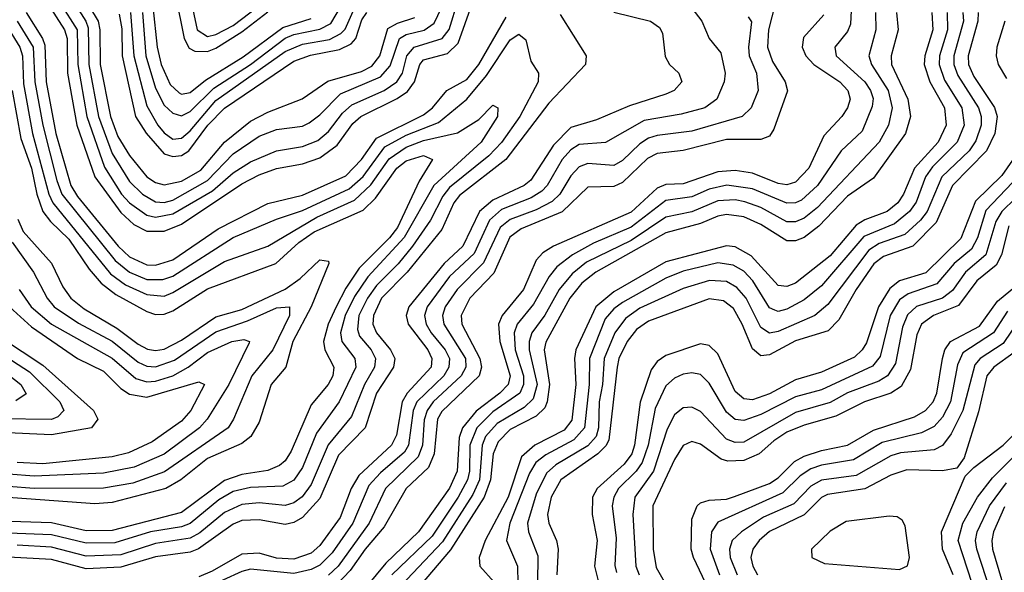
# Model space of a CAD drawing. Header units: inches. Extents: x 501365 to 657855, y 482276 to 547543.
# Tile 723 of 957: x 597236 to 599513, y 528076 to 529353. Entities that reach past the tile are written whole.
import ezdxf

# ---------------------------------------------------------------- set-up
doc = ezdxf.new("R2010")
doc.units = ezdxf.units.IN
doc.header["$MEASUREMENT"] = 0
doc.layers.add('A5592', color=7, linetype='Continuous')

msp = doc.modelspace()

# ---------------------------------------------------------------- linework, layer by layer
at = {"layer": 'A5592', "color": 5}
for points, elevation in [([(597351, 529410), (597389.4, 529350), (597394.6, 529334.6), (597396.2, 529250), (597418.4, 529130), (597450, 529044.1), (597490, 528979.3), (597519.9, 528950), (597550, 528932.8), (597570, 528930.8), (597590, 528936.5), (597670, 528981.8), (597730, 529043.2), (597790, 529083.9), (597830, 529099.6), (597890, 529107.7), (597905.2, 529114.8), (597930, 529133.4), (597978, 529182), (598070, 529221), (598092.9, 529247.1), (598114.1, 529310), (598130, 529319.3), (598171, 529329), (598194.7, 529345.3), (598253.7, 529470)], 2760), ([(597377.4, 529417.4), (597417.4, 529350), (597421.7, 529330), (597422.5, 529250), (597446.1, 529130), (597463.1, 529083.1), (597490, 529039.2), (597530.3, 528990.3), (597550, 528977.5), (597570, 528971.7), (597610, 528980.3), (597654.7, 529005.3), (597710, 529070.3), (597770, 529119.1), (597810, 529139.8), (597889.3, 529170.7), (597948.9, 529211.1), (598026.3, 529233.7), (598050, 529245.9), (598068.9, 529270), (598087.3, 529332.7), (598110, 529345.4), (598150, 529358.4)], 2780), ([(597330, 529391.3), (597369, 529330), (597370.3, 529250), (597391.2, 529130), (597432.4, 529012.4), (597471.9, 528950), (597490, 528929.8), (597530, 528902), (597550, 528897.3), (597590, 528904.6), (597682.2, 528957.8), (597730, 528999.1), (597770, 529024.5), (597830, 529050.3), (597890, 529060.3), (597925.7, 529074.3), (597950, 529095.1), (597982.7, 529137.3), (598003.7, 529156.3), (598079.1, 529190), (598108, 529210), (598121.1, 529230), (598131.3, 529270), (598147.8, 529290), (598212.8, 529310), (598229, 529331), (598250, 529398.3)], 2740), ([(597520.2, 529370), (597527.8, 529270), (597550, 529195.5), (597570, 529155.9), (597590, 529137), (597610, 529131), (597630, 529141.2), (597685, 529195), (597770.1, 529249.9), (597850, 529310.5), (597870, 529318.9), (597930, 529331.2), (597955.6, 529344.4), (597992.2, 529407.8)], 2860), ([(597596.7, 529410), (597616.5, 529310), (597627.7, 529287.7), (597640.7, 529280.7), (597670, 529279.8), (597690, 529287.7), (597750, 529325.2), (597810, 529371.3)], 2920), ([(597629.4, 529410), (597646.6, 529330), (597670, 529314.3), (597690, 529319.5), (597730, 529340.1), (597803.6, 529396.4)], 2940), ([(597251.4, 529370), (597289.1, 529310), (597294.3, 529294.3), (597297.1, 529210), (597320, 529090), (597354.6, 528970), (597370, 528944.9), (597463.6, 528830), (597490, 528805.4), (597530, 528786.6), (597550, 528785.8), (597590, 528798.1), (597694.8, 528870), (597810, 528928.8), (597890, 528947.6), (597990, 528992.8), (598026.3, 529030), (598060.7, 529079.3), (598170, 529133.2), (598190.6, 529149.4), (598223.5, 529190), (598270, 529215.5), (598297.3, 529250), (598361, 529359)], 2680), ([(597301.6, 529390), (597339.8, 529330), (597346.1, 529310), (597346.4, 529230), (597368.6, 529110), (597410.1, 528990.1), (597470, 528908.1), (597500.1, 528880.1), (597530, 528864.9), (597570, 528864.5), (597610, 528880.9), (597750, 528973.7), (597790, 528995), (597830, 529009.3), (597890, 529020.2), (597930, 529033.8), (597970, 529063.1), (598006.6, 529113.4), (598024.5, 529130), (598108.7, 529171.3), (598132.6, 529187.4), (598149, 529210), (598161.1, 529250), (598170, 529260.5), (598225, 529275), (598250, 529299.2), (598282.6, 529390)], 2720), ([(597466.2, 529366.2), (597472.1, 529332), (597473.1, 529270), (597504.1, 529130), (597528.6, 529091.4), (597570, 529043.2), (597590, 529036.9), (597610, 529039.9), (597627.2, 529050), (597671.1, 529110), (597710, 529149.3), (597870, 529257.8), (597908.2, 529271.8), (597975.8, 529284.2), (598002.5, 529297.5), (598013.5, 529310), (598027.2, 529352.8), (598038.9, 529370)], 2820), ([(597492.6, 529370), (597500.2, 529270), (597530, 529154.2), (597555.2, 529110), (597570, 529091.6), (597590, 529077.6), (597610, 529079.3), (597630, 529096.4), (597690, 529166.6), (597850, 529280), (597890, 529296.8), (597952.7, 529307.3), (597978.8, 529321.2), (597988.3, 529331.7), (598013.2, 529386.8)], 2840), ([(597544.1, 529384.1), (597553.7, 529290), (597563.4, 529250), (597584, 529204), (597604.6, 529184.6), (597610, 529181.5), (597630, 529185.2), (597666.1, 529213.9), (597752.8, 529267.2), (597844.6, 529335.4), (597910, 529356)], 2880), ([(598610, 529371.1), (598694.5, 529350), (598715.6, 529335.6), (598722, 529322), (598728.6, 529268.6), (598738.6, 529250), (598760.2, 529230), (598767.2, 529210), (598749.4, 529190), (598730, 529181.5), (598645.7, 529154.3), (598570, 529121.7), (598510, 529104), (598470, 529063.3), (598417.8, 528982.2), (598402.2, 528970), (598330, 528936.3), (598299.3, 528910), (598260.9, 528830), (598217.4, 528790), (598135.6, 528690), (598129.8, 528670), (598134.2, 528650), (598179.6, 528590), (598189.2, 528570), (598187.1, 528550), (598132.3, 528490), (598120.4, 528470), (598107.1, 528392.9), (598095.7, 528370), (598020, 528300), (598002.6, 528270), (597977.2, 528202.8), (597930, 528138.2), (597910, 528120.6), (597870, 528106.2), (597830, 528109), (597790, 528120.2), (597750, 528118), (597681.4, 528078.6), (597650, 528065.6)], 2720), ([(598790, 529380.3), (598812.9, 529350), (598830.1, 529310.1), (598857.1, 529277), (598866.9, 529230), (598864.9, 529210), (598848, 529170), (598820.1, 529150), (598765.1, 529134.9), (598680, 529120.1), (598590.7, 529069.3), (598530, 529065), (598510, 529052.4), (598490, 529030), (598455.3, 528970), (598443, 528957), (598418.3, 528941.7), (598350, 528914.7), (598322, 528890), (598286.7, 528813.3), (598230, 528759.5), (598178.5, 528690), (598171.9, 528670), (598175.8, 528650), (598187.4, 528630), (598220.2, 528590), (598229.6, 528570), (598228.6, 528550), (598216.5, 528530), (598154.7, 528470), (598146.1, 528450), (598134.8, 528370), (598125.8, 528354.2), (598070, 528305.8), (598043.4, 528276.6), (598006, 528190), (597958.5, 528121.5), (597930, 528093), (597910, 528082.6), (597870, 528073.3), (597770, 528083.4), (597750, 528078.4), (597662.1, 528038)], 2740), ([(598982.9, 529390), (598967.2, 529330), (598965.2, 529290), (598976.8, 529256.8), (599006.2, 529210), (599011.2, 529188.8), (598979.6, 529100.4), (598970, 529084.2), (598950, 529076.8), (598870, 529076.6), (598770, 529051), (598710, 529044), (598687.5, 529032.5), (598630, 528977), (598610, 528968.2), (598550, 528966.3), (598490.4, 528909.6), (598395.4, 528870), (598369.6, 528850.4), (598332.5, 528767.5), (598277.2, 528710), (598256.8, 528670), (598258.6, 528650), (598300.3, 528570), (598304.2, 528550), (598298.2, 528530), (598212, 528448), (598202.2, 528430), (598194.1, 528350), (598181.3, 528318.7), (598130, 528269.9), (598079.1, 528180.9), (598034.9, 528130), (597999.9, 528080.1), (597970, 528048.9)], 2780), ([(599159, 529390), (599156.8, 529343.2), (599150, 529326.2), (599120.4, 529290), (599123.7, 529270), (599190, 529210), (599203.2, 529190), (599209.1, 529170.9), (599207.4, 529152.6), (599184.2, 529095.9), (599135, 529050), (599080.3, 528970), (599043.4, 528936.6), (599030, 528930), (599010, 528929.5), (598930, 528962.5), (598871, 528971), (598830, 528961.9), (598790, 528943.7), (598730, 528935.2), (598650, 528874.1), (598562.8, 528837.2), (598514.1, 528810), (598478.1, 528781.9), (598460.4, 528759.5), (598423.8, 528696.2), (598386.4, 528650), (598379.2, 528630), (598381.8, 528590), (598400.7, 528530), (598401, 528510), (598392.2, 528490), (598330, 528446.8), (598292.8, 528410), (598277.1, 528370), (598276.2, 528310), (598271.6, 528290), (598250, 528250.2), (598190, 528159.4), (598096.6, 528070)], 2840), ([(599214.9, 529370), (599215.7, 529330), (599199.2, 529270), (599205.5, 529250), (599243.8, 529190), (599253, 529150), (599244.7, 529110), (599223.5, 529070), (599080.3, 528919.7), (599050, 528895), (599030, 528886.3), (599010, 528886.5), (598950, 528919.4), (598912.8, 528932.8), (598890, 528937.4), (598850, 528934.4), (598790, 528909.5), (598730, 528896.9), (598650, 528843), (598546.9, 528793.1), (598513.6, 528766.4), (598483.7, 528730), (598450, 528670.3), (598420.2, 528630), (598413.7, 528610), (598414.2, 528590), (598432.2, 528510), (598423, 528477), (598402.8, 528457.2), (598340.2, 528419.8), (598313.3, 528390), (598305.3, 528370), (598299.1, 528290), (598284.1, 528255.9), (598213.7, 528146.3), (598103.6, 528030)], 2860), ([(599262.9, 529370), (599266.9, 529330), (599250.9, 529270), (599251.9, 529250), (599289.1, 529170), (599295.4, 529130), (599283.8, 529090), (599210, 528987), (599150, 528945.5), (599084.1, 528875.9), (599050, 528850), (599030, 528842.5), (599010, 528842.2), (598950, 528880.2), (598910, 528898.1), (598870, 528903.5), (598850, 528899.5), (598810, 528882.4), (598730, 528860.9), (598567.9, 528770), (598535.6, 528744.4), (598508.1, 528710), (598452.2, 528607.8), (598448.8, 528590), (598461.4, 528510), (598455.9, 528470), (598450, 528456.5), (598430, 528437.3), (598370, 528406.1), (598342, 528378), (598331.1, 528350), (598324.9, 528290), (598309.9, 528250), (598231.9, 528128.1), (598148.6, 528030)], 2880), ([(599345.1, 529370), (599347.5, 529330), (599328.8, 529270), (599327.5, 529250), (599340.2, 529210), (599373.9, 529150), (599378.4, 529110), (599359.5, 529070), (599305.1, 529010), (599279.8, 528950), (599266.2, 528930), (599241.7, 528910), (599190, 528891), (599170, 528878.8), (599110, 528807.5), (599030, 528744.1), (599010, 528736.6), (598990, 528739.1), (598927.6, 528807.6), (598890, 528828.1), (598870, 528830.9), (598730, 528793.9), (598610, 528724.8), (598568.3, 528690), (598522.2, 528590), (598518.8, 528570), (598521.8, 528510), (598512.3, 528427.7), (598495.1, 528404.9), (598427, 528370), (598396.6, 528343.4), (598365.1, 528250), (598312.2, 528150), (598298.5, 528110), (598300.3, 528090), (598333.4, 528053.4)], 2920), ([(599380.7, 529370), (599381.5, 529330), (599362.5, 529270), (599361.7, 529250), (599373.9, 529213.9), (599414.1, 529150), (599419.8, 529110), (599403.7, 529070), (599346.8, 529013.2), (599330.6, 528990), (599308.6, 528931.4), (599293.3, 528910), (599258.6, 528881.4), (599187.6, 528852.4), (599090, 528738.4), (599050, 528705.6), (599010, 528684.7), (598990, 528679.2), (598981.9, 528681.9), (598970, 528687.3), (598931, 528750), (598910, 528772), (598886, 528786), (598850, 528791.1), (598770, 528772.1), (598730, 528756.1), (598630, 528699.9), (598610, 528685.3), (598590, 528662.3), (598553.3, 528570), (598552.8, 528510), (598541.6, 528410), (598517.5, 528382.5), (598452.2, 528347.8), (598429.2, 528330), (598414.7, 528305.3), (598369.5, 528190), (598361.8, 528150), (598386.8, 528090), (598388.4, 528010)], 2940), ([(599416.6, 529370), (599417.8, 529350), (599396, 529270), (599396.2, 529250), (599404.8, 529224.8), (599452.5, 529150), (599458.8, 529130), (599458.7, 529110), (599446.4, 529073.6), (599431.1, 529050), (599367.9, 528990), (599334, 528910), (599318.4, 528890), (599282.8, 528857.2), (599223.5, 528836.5), (599199.2, 528820.8), (599104.9, 528695.1), (599074.6, 528670), (598990, 528632.8), (598970, 528628.9), (598950, 528642.3), (598915.7, 528710), (598894.4, 528734.4), (598870, 528748.6), (598830.6, 528750.6), (598770, 528732.2), (598670, 528686.6), (598637, 528663), (598612.2, 528630), (598587.2, 528570), (598583.5, 528510), (598575.5, 528470), (598574.2, 528410), (598568.7, 528390), (598550, 528368.6), (598475.8, 528324.2), (598454.4, 528305.6), (598430, 528257), (598409.8, 528190), (598412.5, 528170), (598434.3, 528114.3), (598433.4, 528050)], 2960), ([(599452, 529370), (599451.5, 529350), (599428.7, 529270), (599430, 529250), (599442.1, 529222.1), (599490.1, 529150.1), (599495.9, 529130), (599490.4, 529090), (599471.5, 529050), (599392.8, 528970), (599355.1, 528884.9), (599301.4, 528830), (599233.6, 528806.4), (599211.2, 528788.8), (599169.8, 528730), (599130, 528659.5), (599105.6, 528634.4), (599030, 528611), (598970, 528578.8), (598950, 528576.7), (598930, 528592.9), (598906.8, 528650), (598886.2, 528686.2), (598863.4, 528703.5), (598830, 528708.6), (598690, 528656.8), (598662.4, 528637.6), (598640.8, 528610), (598621.4, 528570), (598617.1, 528550), (598598.1, 528381.9), (598591.5, 528368.5), (598572.7, 528350), (598487.5, 528290), (598464.7, 528250), (598456.5, 528210), (598459.4, 528190), (598477.4, 528150), (598481.2, 528130), (598478, 528070)], 2980), ([(598485.6, 529365.6), (598545.5, 529270), (598544.1, 529250), (598459.2, 529160.8), (598360.4, 529030), (598252.8, 528947.2), (598240.1, 528930), (598211.8, 528868.2), (598132, 528770), (598072.8, 528710), (598053.9, 528670), (598052.6, 528650), (598060.8, 528630), (598093.7, 528590), (598103.1, 528570), (598100.3, 528550), (598060.9, 528490), (598035.2, 528410), (597973.2, 528346.8), (597930, 528246.8), (597890, 528202.8), (597870, 528190.9), (597850, 528186.3), (597790, 528197.7), (597750, 528195.9), (597730, 528187.8), (597649.9, 528130.1), (597630, 528123), (597550, 528112.3), (597470, 528088), (597390, 528084.3), (597310, 528105.7), (597210, 528111.3)], 2680), ([(597230.6, 529350), (597267.5, 529290), (597270.9, 529210), (597289.5, 529109.5), (597321.7, 528981.7), (597333.7, 528950), (597457.1, 528797.1), (597489.9, 528769.9), (597530, 528752.7), (597567.4, 528752.6), (597590, 528761), (597729.5, 528850), (597830, 528892.5), (597890, 528912.6), (597997.5, 528962.5), (598030, 528990.9), (598080.6, 529059.4), (598130, 529086.2), (598204.3, 529115.7), (598270, 529170), (598315.4, 529224.6), (598370, 529306.8), (598390, 529319.8), (598406.7, 529306.7), (598417.5, 529257.5), (598435.5, 529230), (598435.1, 529210), (598392.1, 529130), (598350, 529069.9), (598320.9, 529039.1), (598230, 528965.9), (598214.3, 528945.7), (598185.9, 528890), (598144.3, 528830), (598111.1, 528788.9), (598060.9, 528739.1), (598040, 528710), (598020.6, 528670), (598017, 528637), (598022.1, 528622.1), (598048.6, 528590), (598059, 528570), (598056.5, 528550), (598033.3, 528510), (598003.6, 528436.4), (597949, 528371), (597910, 528279.4), (597889.1, 528250.9), (597870, 528237), (597850, 528230.6), (597790, 528236.6), (597750, 528233.2), (597710, 528214.5), (597652.7, 528167.3), (597630, 528155.4), (597550, 528142.9), (597470, 528116.7), (597390, 528113.5), (597310, 528134.1), (597230, 528138.6)], 2660), ([(598920.4, 529360.4), (598928.2, 529348.2), (598921, 529290), (598922.9, 529270), (598939.7, 529230), (598943.5, 529190), (598927.5, 529150), (598906.2, 529130), (598790, 529095.4), (598710, 529085.8), (598690, 529079.4), (598670, 529066.4), (598630, 529027.8), (598610, 529016.6), (598550, 529021.1), (598530, 529013.7), (598510, 528992.3), (598484.6, 528950), (598467, 528933), (598430, 528913.8), (598370, 528891.6), (598347, 528873), (598308.8, 528791.2), (598247.3, 528730), (598219.8, 528690), (598213.6, 528670), (598216.7, 528650), (598266.8, 528570), (598267.5, 528550), (598257.1, 528530), (598192.3, 528470), (598178.4, 528450), (598171.6, 528428.4), (598167.2, 528370), (598157.3, 528342.7), (598082, 528270), (598044.5, 528190), (597972.2, 528090), (597950, 528069.6)], 2760), ([(599095.4, 529364.6), (599048.1, 529311.9), (599045.5, 529290), (599054, 529270), (599072, 529250), (599132.6, 529210), (599150.7, 529190), (599156, 529170), (599150.1, 529150), (599136.9, 529130), (599095, 529085), (599060.7, 529010), (599030, 528977.7), (599010, 528971.8), (598990, 528974.7), (598930, 528998.7), (598890, 529005), (598850, 529001.8), (598770, 528974.3), (598730, 528972.2), (598710, 528964.2), (598650, 528908.4), (598470.3, 528829.7), (598445.8, 528814.2), (598430, 528797.4), (598400.8, 528730), (598351.5, 528670), (598343.2, 528650), (598346, 528610), (598369.9, 528530), (598365.2, 528510), (598346, 528490), (598291.4, 528448.6), (598259.8, 528410), (598252.2, 528387.8), (598247.9, 528310), (598230, 528270.8), (598158.2, 528170), (598082.6, 528097.4), (598019.3, 528020.7)], 2820), ([(599514, 529350), (599495.4, 529290), (599493.7, 529270), (599498.2, 529250), (599517.7, 529217.7)], 3020), ([(597203.6, 529343.6), (597236.7, 529290), (597243, 529270), (597245, 529205), (597265.6, 529090), (597303.5, 528950), (597312.7, 528930), (597446.4, 528766.4), (597480.9, 528740.9), (597530, 528718.2), (597570, 528714.7), (597590, 528722.5), (597710, 528794.9), (597810, 528830.3), (597922.9, 528897.1), (598010, 528936.1), (598048.2, 528971.8), (598090, 529032.1), (598130, 529059.1), (598170, 529074.4), (598248.4, 529091.6), (598297.3, 529122.7), (598330, 529156.1), (598341.7, 529150), (598340.6, 529130), (598303.4, 529070), (598193.6, 528970), (598125.4, 528850), (598040.9, 528759.1), (598010, 528713.6), (597989, 528670), (597978.2, 528630), (597981.2, 528610), (598011.1, 528570), (598013.1, 528550), (597974.7, 528470), (597922.2, 528397.8), (597890, 528318.6), (597870, 528288.8), (597844.7, 528275.3), (597770, 528272), (597730, 528262.6), (597696.5, 528243.5), (597630, 528189.3), (597610, 528181.6), (597538.7, 528170), (597456, 528144), (597390, 528143.2), (597310, 528162.5), (597210, 528166.6)], 2640), ([(597218.7, 529190), (597239, 529079), (597263.7, 529010), (597275.7, 528950), (597290, 528910), (597307.1, 528887.1), (597350, 528845.9), (597396.8, 528776.8), (597424.4, 528744.4), (597458.4, 528718.4), (597530, 528678.6), (597550, 528672), (597570, 528672.5), (597590, 528680.5), (597670, 528731.4), (597828.2, 528790), (597881.3, 528838.7), (597916.6, 528863.4), (598030, 528913.4), (598059, 528941), (598108.4, 529010), (598130, 529026.9), (598170, 529039.5), (598190.5, 529030), (598159.7, 528980.3), (598110, 528873.2), (598091.1, 528848.9), (598020.7, 528779.3), (597990, 528733), (597968.1, 528690), (597949.1, 528650), (597938.4, 528610), (597941.8, 528590), (597962.1, 528550), (597960.3, 528530), (597949.5, 528510), (597910, 528463.4), (597863.8, 528356.2), (597850, 528334), (597837.1, 528322.9), (597810, 528311.2), (597750, 528302.1), (597710, 528288.7), (597610, 528214.5), (597450, 528172.5), (597390, 528171.8), (597310, 528190.5), (597190, 528194.4)], 2620), ([(599531.6, 529028.4), (599506.8, 528993.2), (599445.9, 528934.1), (599412, 528848), (599331.4, 528768.6), (599270.4, 528749.6), (599247.5, 528732.4), (599221.4, 528690), (599193.8, 528606.2), (599184.2, 528590), (599166.4, 528573.6), (599090, 528538.4), (599030, 528520.7), (598970, 528488.5), (598930, 528474.7), (598910, 528477.4), (598890, 528494.3), (598850, 528580.9), (598830, 528600.6), (598810, 528603.9), (598730, 528577), (598710, 528563.4), (598696.1, 528543.9), (598670.5, 528469.5), (598657.9, 528370), (598651.3, 528350), (598633.7, 528326.3), (598571.3, 528270), (598560.8, 528250), (598559.6, 528210), (598571.4, 528150), (598565.3, 528090), (598575.2, 528050)], 3020), ([(599547, 528993), (599470, 528912.6), (599450.8, 528849.2), (599436.6, 528823.4), (599396.6, 528790), (599356.8, 528743.2), (599290, 528719.7), (599270, 528705.8), (599249, 528670), (599225.2, 528574.8), (599207.5, 528552.5), (599090, 528498.2), (599030, 528482.1), (598950, 528441), (598910, 528426.9), (598890, 528429.7), (598870, 528446.4), (598830, 528513.7), (598810, 528533.5), (598790, 528537.5), (598770, 528533.8), (598750, 528524.5), (598730, 528506.9), (598705, 528455), (598688.8, 528370), (598675.5, 528330), (598661.4, 528310), (598620.5, 528270), (598609.6, 528250), (598606, 528230), (598615, 528155), (598612, 528092), (598615.7, 528075.7)], 3040), ([(599570, 528971.8), (599506.8, 528910), (599492.8, 528887.2), (599469.9, 528810.1), (599422.8, 528770), (599392.6, 528727.4), (599369.9, 528710.1), (599309.7, 528690.3), (599288.9, 528671.1), (599277.4, 528642.6), (599261.1, 528558.9), (599242.7, 528530), (599222.2, 528517.8), (599150, 528490.7), (599110, 528468.3), (599030, 528445.2), (598910, 528377.3), (598890, 528376.1), (598870, 528383.5), (598810, 528447.8), (598790, 528458.2), (598770, 528456.2), (598750, 528439.9), (598733.1, 528406.9), (598701.2, 528310), (598658.7, 528250), (598653.7, 528210), (598660.3, 528090), (598668.3, 528070)], 3060), ([(597232, 528892), (597244, 528864), (597310, 528790.7), (597335.7, 528735.7), (597354.5, 528710), (597385.2, 528685.2), (597460.6, 528640.6), (597510, 528603.6), (597531.8, 528591.8), (597550, 528588.5), (597570, 528591.6), (597610, 528612.6), (597690, 528666.8), (597750, 528683.5), (597850, 528730.2), (597884.5, 528755.5), (597930, 528798.7), (597950, 528795.5), (597951.2, 528790), (597910.1, 528689.9), (597867.3, 528610), (597851.2, 528550), (597817.8, 528510), (597790, 528423), (597770.4, 528390), (597750, 528373.8), (597670, 528339.4), (597608.5, 528290), (597574.4, 528270), (597450, 528237.5), (597410, 528234.6), (597124.7, 528255.3)], 2580), ([(599523.3, 528876.7), (599506.2, 528810), (599493.7, 528786.4), (599449, 528750), (599407, 528693.1), (599349.2, 528670), (599321.1, 528650), (599310, 528625.4), (599295.4, 528544.6), (599274.2, 528505.8), (599250, 528490), (599189.2, 528470), (599123.3, 528436.8), (599050, 528416.1), (599010, 528399.9), (598979.6, 528380.4), (598945.9, 528350), (598910, 528334.9), (598873, 528333), (598857.7, 528337.7), (598810, 528372.4), (598790, 528378.8), (598770, 528369.5), (598750, 528336.6), (598700, 528230), (598701, 528130), (598707.5, 528087.5), (598763.2, 527990)], 3080), ([(597219, 528839), (597268, 528770), (597299.5, 528710), (597315.9, 528690), (597371.9, 528651.9), (597450, 528610.2), (597510, 528561.9), (597530, 528552.7), (597550, 528551.1), (597593.8, 528566.2), (597690, 528632.3), (597762.5, 528657.5), (597830, 528687.4), (597859.6, 528690), (597859.6, 528670), (597821.7, 528590), (597773, 528530), (597730.4, 528430), (597717.8, 528410), (597571.3, 528308.7), (597497.6, 528282.4), (597430, 528271), (597270, 528270.1), (597210, 528274.3)], 2560), ([(598856.8, 527976.8), (598793.9, 528110), (598788.7, 528130), (598790, 528198.7), (598802.5, 528230), (598810, 528237.1), (598830, 528243.2), (598870, 528245.5), (598888.9, 528251.1), (598970, 528281.7), (598990, 528294.7), (599027.8, 528332.2), (599050, 528344.7), (599090, 528358), (599150, 528369.8), (599210, 528404.8), (599304.8, 528435.2), (599330.6, 528450), (599348.3, 528470), (599356.9, 528490), (599369.6, 528570.4), (599375.4, 528590), (599388.3, 528610), (599454.8, 528645.2), (599496.8, 528703.2), (599554, 528750)], 3120), ([(597235.1, 528730), (597262.8, 528690), (597309.8, 528650), (597450, 528571.2), (597504.4, 528524.4), (597530, 528516.6), (597550, 528517.8), (597590, 528530.5), (597625.7, 528550), (597670, 528584.3), (597726.3, 528610), (597754.3, 528614.3), (597767.1, 528610), (597766.9, 528606.9), (597719.7, 528510), (597669.8, 528430), (597652.2, 528410), (597570, 528349.5), (597501.1, 528318.9), (597430, 528305.4), (597270, 528298.2), (597210, 528302.7)], 2540), ([(597212.5, 528690), (597263.2, 528643.2), (597370, 528570.7), (597430, 528540.7), (597470, 528501.2), (597490, 528487.7), (597530, 528480.7), (597650, 528516.6), (597663.5, 528510), (597631.6, 528450), (597610, 528425.6), (597542.6, 528377.4), (597487.7, 528352.3), (597450, 528343.4), (597290, 528326.8), (597230, 528330.1)], 2520), ([(599520.2, 528679.8), (599487.9, 528630), (599416.5, 528583.5), (599404.2, 528555.8), (599388.2, 528470), (599370, 528434.8), (599350, 528413.2), (599321.1, 528398.9), (599230, 528376.5), (599163.7, 528336.3), (599090, 528323.8), (599064.9, 528315.1), (599040.9, 528299.1), (599000.4, 528259.6), (598850, 528192.1), (598835.4, 528170), (598832.6, 528130), (598854.2, 528070)], 3140), ([(599550, 528664.5), (599510, 528605.1), (599456.7, 528570), (599444.5, 528555.5), (599417, 528450), (599390, 528396.3), (599370, 528369.6), (599350, 528359.3), (599272.4, 528352.4), (599250, 528345.7), (599170, 528299.9), (599090, 528289.2), (599064.9, 528275.1), (599025.7, 528234.3), (598956.1, 528203.9), (598904.9, 528170), (598883.6, 528150), (598877.1, 528130), (598878.7, 528110), (598895.1, 528070)], 3160), ([(597147.8, 528647.8), (597290, 528554.9), (597406.7, 528450), (597417, 528430), (597401.9, 528410), (597310, 528393.9), (597090, 528404)], 2480), ([(597190, 528583.1), (597259.2, 528539.2), (597328.6, 528470), (597337.9, 528450), (597324.2, 528435.8), (597310, 528429.1), (597070, 528432.8)], 2460), ([(599535.6, 528584.4), (599488.5, 528550), (599472.1, 528530), (599452.6, 528447.4), (599419.5, 528340.5), (599402.9, 528317.1), (599369.5, 528310.5), (599286.8, 528313.2), (599250, 528300.9), (599190, 528269.1), (599103.8, 528256.2), (599090, 528249), (599050, 528209.2), (598969.3, 528170.7), (598945.6, 528150), (598930.9, 528130), (598926.7, 528110), (598931.1, 528090), (598942.2, 528070)], 3180), ([(597190, 528547.8), (597239.1, 528510), (597251, 528489), (597227.3, 528472.7)], 2440), ([(599394.3, 528070), (599369.6, 528130), (599367.4, 528170), (599422, 528298), (599441.9, 528318.1), (599510, 528369.8), (599550.2, 528410)], 3180), ([(599438.4, 528050), (599405.7, 528150), (599416.6, 528190), (599450.4, 528250), (599485.2, 528294.8), (599600.7, 528410)], 3160), ([(599481.5, 528030), (599448.8, 528130), (599446, 528150), (599449.6, 528170), (599478, 528230), (599517.3, 528282.7)], 3140), ([(599512.8, 528227.2), (599487.6, 528170), (599483.7, 528150), (599485.5, 528130), (599520.7, 528010)], 3120)]:
    msp.add_lwpolyline(points, dxfattribs=dict(at, elevation=elevation))
at = {"layer": 'A5592', "color": 5, "elevation": 3220}
msp.add_lwpolyline([(599246.1, 528206.1), (599146.7, 528193.3), (599110, 528171.1), (599067, 528130), (599067.4, 528110), (599096.8, 528096.8), (599270, 528082.3), (599288.8, 528091.2), (599293.6, 528110), (599283.5, 528183.5), (599276.7, 528196.7), (599264.6, 528204.6)], close=True, dxfattribs=at)

doc.saveas('drawing.dxf')
